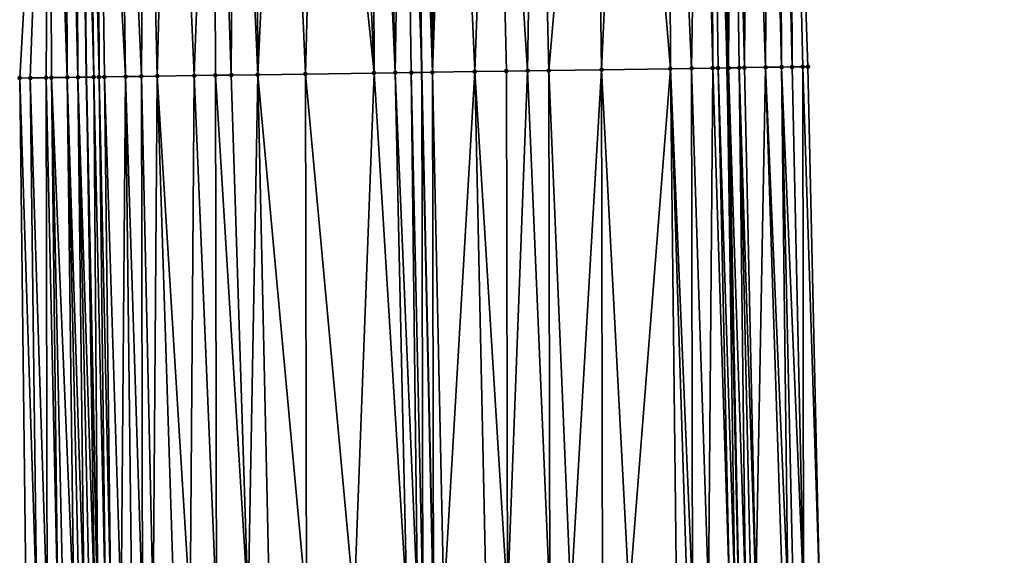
# Model space of a CAD drawing. Header units: feet. Extents: x 2004186 to 2014793, y 836912 to 864902.
# Tile 885 of 974: x 2004187 to 2004224, y 860844 to 860865. Entities that reach past the tile are written whole.
import ezdxf

# ---------------------------------------------------------------- set-up
doc = ezdxf.new("R2010")
doc.units = ezdxf.units.FT
doc.header["$LTSCALE"] = 100
doc.header["$MEASUREMENT"] = 0
for name, color, linetype, lineweight in [('EP_Travel Lane', 5, 'Continuous', 40), ('GPL_Skip Line', 2, 'Continuous', 40), ('Road Shots', 4, 'Continuous', 200), ('Road X-Section', 30, 'Continuous', 13)]:
    doc.layers.add(name, color=color, linetype=linetype, lineweight=lineweight)
doc.layers.add('I-77 SB_MM21-27-Surface-Border', color=7, linetype='Continuous')
doc.layers.add('I-77 SB_MM21-27-Surface-TIN', color=7, linetype='Continuous')

msp = doc.modelspace()

# ---------------------------------------------------------------- linework, layer by layer
at = {"layer": 'EP_Travel Lane'}
for points in [[(2004197.601563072, 860642.0360309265, 453.2261109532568), (2004196.425661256, 860661.9981160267, 453.5929947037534), (2004195.249770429, 860681.9600145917, 453.9695947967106), (2004194.27354658, 860702.1436005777, 454.3736836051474), (2004193.483229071, 860722.1238258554, 454.7812818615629), (2004192.692910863, 860742.1040687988, 455.1879910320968), (2004191.902552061, 860762.0853380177, 455.5434054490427), (2004191.223358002, 860782.2181442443, 455.9253762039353), (2004190.663765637, 860802.2067544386, 456.3028110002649), (2004190.10417735, 860822.1952189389, 456.6877862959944), (2004189.544588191, 860842.1837146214, 457.071148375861), (2004189.112340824, 860862.3605110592, 457.4359540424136), (2004188.858388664, 860882.3546178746, 457.8506026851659), (2004188.604435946, 860902.3487686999, 458.2630403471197), (2004188.350491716, 860922.342251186, 458.7091436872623), (2004188.217480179, 860942.5299093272, 459.1132109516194)], [(2004221.715488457, 860643.4213687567, 452.3216709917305), (2004220.600782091, 860663.3862204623, 452.7251711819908), (2004219.486091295, 860683.350793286, 453.1432168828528), (2004218.549584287, 860703.1322473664, 453.5232818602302), (2004217.749922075, 860723.1121554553, 453.928044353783), (2004216.95026681, 860743.0918899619, 454.3414893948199), (2004216.150591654, 860763.0721214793, 454.7300843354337), (2004215.466840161, 860782.9211546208, 455.1355683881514), (2004214.900120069, 860802.9095628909, 455.5129948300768), (2004214.333405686, 860822.897769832, 455.9008344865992), (2004213.766690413, 860842.8860081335, 456.2870516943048), (2004213.328555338, 860862.7085305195, 456.6577693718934), (2004213.040055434, 860882.702503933, 457.0552528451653), (2004212.751554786, 860902.6965289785, 457.4501300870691), (2004212.463052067, 860922.6906974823, 457.8377808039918), (2004212.309389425, 860942.509159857, 458.2545775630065)]]:
    msp.add_polyline3d(points, dxfattribs=at)
at = {"layer": 'GPL_Skip Line'}
msp.add_polyline3d([(2004210.225838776, 860642.7607374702, 452.7814176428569), (2004209.093303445, 860662.7250830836, 453.1586660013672), (2004207.960784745, 860682.6891355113, 453.5511981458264), (2004207.008169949, 860702.6615726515, 453.9599322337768), (2004206.20851005, 860722.6414229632, 454.3675829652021), (2004205.408842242, 860742.6214708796, 454.7653557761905), (2004204.609173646, 860762.6015384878, 455.1621442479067), (2004203.923475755, 860782.5858817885, 455.5395116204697), (2004203.356457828, 860802.5740300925, 455.9299372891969), (2004202.78943579, 860822.5623233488, 456.3128637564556), (2004202.222418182, 860842.5504604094, 456.7038711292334), (2004201.783932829, 860862.5413416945, 457.0930744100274), (2004201.509346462, 860882.5355650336, 457.4875887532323), (2004201.234759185, 860902.5298547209, 457.878760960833), (2004200.960178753, 860922.5236459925, 458.2950397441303), (2004200.804459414, 860942.5187398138, 458.6819819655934)], dxfattribs=at)
at = {"layer": 'I-77 SB_MM21-27-Surface-Border', "color": 3, "linetype": 'ByBlock', "lineweight": -2}
for points in [[(2004196.049156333, 860641.9472507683, 453.2632844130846), (2004195.116297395, 860661.9229691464, 453.6381728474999), (2004193.58442658, 860681.8642642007, 454.0360522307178), (2004192.020572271, 860702.0516404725, 454.4629498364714), (2004191.021077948, 860722.0233530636, 454.8775720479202), (2004190.021577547, 860741.9952175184, 455.2845955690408), (2004189.022050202, 860761.9677551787, 455.6579738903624), (2004188.330023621, 860782.133837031, 456.0406522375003), (2004187.763005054, 860802.1220079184, 456.4299058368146), (2004187.195974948, 860822.1105855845, 456.7981180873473), (2004186.828859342, 860842.1050134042, 457.1570751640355), (2004186.585475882, 860862.3246149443, 457.4960864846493), (2004187.710753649, 860882.3383444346, 457.8764207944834), (2004187.036212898, 860902.3264997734, 458.2999096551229), (2004187.36158193, 860922.3280906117, 458.7383338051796), (2004187.404462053, 860942.5307491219, 459.1348138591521)], [(2004213.604460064, 860942.5093327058, 458.1403691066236), (2004213.758822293, 860922.7103066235, 457.7464241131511), (2004214.833310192, 860902.7287463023, 457.2674133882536), (2004215.707830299, 860882.7434674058, 456.837373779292), (2004216.382366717, 860862.75562757, 456.3979852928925), (2004216.816175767, 860842.977556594, 456.0264329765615), (2004217.383192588, 860822.9894472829, 455.6339899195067), (2004217.95022216, 860803.0008884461, 455.264803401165), (2004218.517260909, 860783.0120061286, 454.9123490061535), (2004219.196961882, 860763.1987080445, 454.497476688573), (2004219.996605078, 860743.219275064, 454.0689643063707), (2004220.596445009, 860723.2309258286, 453.6863340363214), (2004220.99645533, 860703.2343186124, 453.3166937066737), (2004221.538314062, 860683.4706888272, 452.9625281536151), (2004222.471153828, 860663.4953083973, 452.5700259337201), (2004223.803321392, 860643.5431140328, 452.1498348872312)]]:
    msp.add_polyline3d(points, dxfattribs=at)
at = {"layer": 'I-77 SB_MM21-27-Surface-TIN', "color": 128, "linetype": 'ByBlock', "lineweight": -2}
for points in [[(2004209.508518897, 860882.6507554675, 457.2188758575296), (2004208.308643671, 860882.6334303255, 457.2615289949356), (2004208.58322594, 860862.6395052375, 456.8519877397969)], [(2004209.508518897, 860882.6507554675, 457.2188758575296), (2004208.58322594, 860862.6395052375, 456.8519877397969), (2004211.182957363, 860862.6769143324, 456.766054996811)], [(2004211.10835112, 860882.6739583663, 457.1568312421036), (2004209.508518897, 860882.6507554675, 457.2188758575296), (2004211.182957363, 860862.6769143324, 456.766054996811)], [(2004212.308222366, 860882.6915732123, 457.099584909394), (2004211.10835112, 860882.6739583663, 457.1568312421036), (2004211.982873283, 860862.6885297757, 456.7343274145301)], [(2004211.10835112, 860882.6739583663, 457.1568312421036), (2004211.182957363, 860862.6769143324, 456.766054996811), (2004211.982873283, 860862.6885297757, 456.7343274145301)], [(2004212.308222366, 860882.6915732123, 457.099584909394), (2004211.982873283, 860862.6885297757, 456.7343274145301), (2004212.782787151, 860862.7002945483, 456.6950776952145)], [(2004212.70817808, 860882.6975444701, 457.0754835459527), (2004212.308222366, 860882.6915732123, 457.099584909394), (2004212.782787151, 860862.7002945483, 456.6950776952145)], [(2004212.70817808, 860882.6975444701, 457.0754835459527), (2004213.328555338, 860862.7085305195, 456.6577693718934), (2004213.040055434, 860882.702503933, 457.0552528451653)], [(2004212.70817808, 860882.6975444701, 457.0754835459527), (2004212.982764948, 860862.7032845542, 456.6828064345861), (2004213.328555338, 860862.7085305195, 456.6577693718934)], [(2004212.70817808, 860882.6975444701, 457.0754835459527), (2004212.782787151, 860862.7002945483, 456.6950776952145), (2004212.982764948, 860862.7032845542, 456.6828064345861)], [(2004213.508089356, 860882.7094980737, 457.0267222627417), (2004213.040055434, 860882.702503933, 457.0552528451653), (2004213.382719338, 860862.7093522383, 456.6538476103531)], [(2004213.382719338, 860862.7093522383, 456.6538476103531), (2004213.040055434, 860882.702503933, 457.0552528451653), (2004213.328555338, 860862.7085305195, 456.6577693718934)], [(2004213.508089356, 860882.7094980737, 457.0267222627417), (2004213.382719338, 860862.7093522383, 456.6538476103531), (2004213.782674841, 860862.7153388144, 456.6289744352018)], [(2004213.708066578, 860882.7125299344, 457.0123427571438), (2004213.508089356, 860882.7094980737, 457.0267222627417), (2004213.982651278, 860862.7184278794, 456.6117132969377)], [(2004213.508089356, 860882.7094980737, 457.0267222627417), (2004213.782674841, 860862.7153388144, 456.6289744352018), (2004213.982651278, 860862.7184278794, 456.6117132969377)], [(2004214.108019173, 860882.7187282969, 456.9768014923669), (2004213.708066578, 860882.7125299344, 457.0123427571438), (2004213.982651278, 860862.7184278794, 456.6117132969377)], [(2004214.108019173, 860882.7187282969, 456.9768014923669), (2004213.982651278, 860862.7184278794, 456.6117132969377), (2004214.782553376, 860862.7310497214, 456.5292906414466)], [(2004214.907923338, 860882.7311996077, 456.9019618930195), (2004214.108019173, 860882.7187282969, 456.9768014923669), (2004214.782553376, 860862.7310497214, 456.5292906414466)], [(2004214.907923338, 860882.7311996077, 456.9019618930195), (2004214.782553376, 860862.7310497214, 456.5292906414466), (2004215.38248174, 860862.7403857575, 456.4740395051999)], [(2004215.307876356, 860882.7373671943, 456.8679708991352), (2004214.907923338, 860882.7311996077, 456.9019618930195), (2004215.38248174, 860862.7403857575, 456.4740395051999)], [(2004215.307876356, 860882.7373671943, 456.8679708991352), (2004215.782435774, 860862.7464793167, 456.4437772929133), (2004215.707830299, 860882.7434674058, 456.837373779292)], [(2004215.307876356, 860882.7373671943, 456.8679708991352), (2004215.38248174, 860862.7403857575, 456.4740395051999), (2004215.782435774, 860862.7464793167, 456.4437772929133)], [(2004215.707830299, 860882.7434674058, 456.837373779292), (2004216.182390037, 860862.752556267, 456.4143517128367), (2004216.382366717, 860862.75562757, 456.3979852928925)], [(2004215.707830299, 860882.7434674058, 456.837373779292), (2004215.782435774, 860862.7464793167, 456.4437772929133), (2004216.182390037, 860862.752556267, 456.4143517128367)], [(2004187.710753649, 860882.3383444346, 457.8764207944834), (2004186.585475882, 860862.3246149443, 457.4960864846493), (2004186.985433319, 860862.3304607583, 457.4783038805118)], [(2004187.710753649, 860882.3383444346, 457.8764207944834), (2004186.985433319, 860862.3304607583, 457.4783038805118), (2004187.585369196, 860862.3392497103, 457.4506108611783)], [(2004187.710753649, 860882.3383444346, 457.8764207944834), (2004187.585369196, 860862.3392497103, 457.4506108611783), (2004187.785348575, 860862.342124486, 457.4441440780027)], [(2004188.110712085, 860882.3441174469, 457.8623055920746), (2004187.710753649, 860882.3383444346, 457.8764207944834), (2004188.385289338, 860862.3505576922, 457.434370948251)], [(2004187.710753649, 860882.3383444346, 457.8764207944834), (2004187.785348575, 860862.342124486, 457.4441440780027), (2004188.385289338, 860862.3505576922, 457.434370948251)], [(2004188.31069175, 860882.346971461, 457.8568847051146), (2004188.110712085, 860882.3441174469, 457.8623055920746), (2004188.385289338, 860862.3505576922, 457.434370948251)], [(2004188.710652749, 860882.3525579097, 457.8521672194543), (2004188.31069175, 860882.346971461, 457.8568847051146), (2004188.785250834, 860862.3561078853, 457.4314795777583)], [(2004188.31069175, 860882.346971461, 457.8568847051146), (2004188.385289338, 860862.3505576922, 457.434370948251), (2004188.785250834, 860862.3561078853, 457.4314795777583)], [(2004188.710652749, 860882.3525579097, 457.8521672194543), (2004189.112340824, 860862.3605110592, 457.4359540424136), (2004188.858388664, 860882.3546178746, 457.8506026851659)], [(2004188.710652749, 860882.3525579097, 457.8521672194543), (2004188.785250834, 860862.3561078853, 457.4314795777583), (2004189.112340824, 860862.3605110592, 457.4359540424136)], [(2004189.110613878, 860882.3581347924, 457.8479316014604), (2004188.858388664, 860882.3546178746, 457.8506026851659), (2004189.385196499, 860862.3641841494, 457.4396866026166)], [(2004189.385196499, 860862.3641841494, 457.4396866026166), (2004188.858388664, 860882.3546178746, 457.8506026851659), (2004189.112340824, 860862.3605110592, 457.4359540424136)], [(2004189.510573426, 860882.363826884, 457.8378925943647), (2004189.110613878, 860882.3581347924, 457.8479316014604), (2004189.585177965, 860862.3669069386, 457.4408757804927)], [(2004189.110613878, 860882.3581347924, 457.8479316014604), (2004189.385196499, 860862.3641841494, 457.4396866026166), (2004189.585177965, 860862.3669069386, 457.4408757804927)], [(2004190.310490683, 860882.3753449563, 457.8110702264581), (2004189.510573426, 860882.363826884, 457.8378925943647), (2004190.585079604, 860862.3809355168, 457.4259354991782)], [(2004189.510573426, 860882.363826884, 457.8378925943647), (2004189.785158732, 860862.3696806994, 457.4394973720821), (2004190.585079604, 860862.3809355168, 457.4259354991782)], [(2004189.510573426, 860882.363826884, 457.8378925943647), (2004189.585177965, 860862.3669069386, 457.4408757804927), (2004189.785158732, 860862.3696806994, 457.4394973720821)], [(2004191.310388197, 860882.3896738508, 457.7810026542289), (2004190.310490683, 860882.3753449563, 457.8110702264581), (2004191.185018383, 860862.3895131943, 457.4088849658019)], [(2004190.310490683, 860882.3753449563, 457.8110702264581), (2004190.585079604, 860862.3809355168, 457.4259354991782), (2004191.185018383, 860862.3895131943, 457.4088849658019)], [(2004191.310388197, 860882.3896738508, 457.7810026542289), (2004191.185018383, 860862.3895131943, 457.4088849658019), (2004191.784957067, 860862.3980977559, 457.3914876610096)], [(2004192.310285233, 860882.4040376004, 457.7491793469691), (2004191.310388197, 860882.3896738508, 457.7810026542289), (2004191.784957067, 860862.3980977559, 457.3914876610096)], [(2004192.310285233, 860882.4040376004, 457.7491793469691), (2004191.784957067, 860862.3980977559, 457.3914876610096), (2004193.184814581, 860862.4180858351, 457.3530380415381)], [(2004193.910122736, 860882.4268560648, 457.7064997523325), (2004192.310285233, 860882.4040376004, 457.7491793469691), (2004193.184814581, 860862.4180858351, 457.3530380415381)], [(2004193.910122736, 860882.4268560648, 457.7064997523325), (2004193.184814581, 860862.4180858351, 457.3530380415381), (2004193.984732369, 860862.4295652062, 457.3281647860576)], [(2004194.710041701, 860882.4382497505, 457.6859430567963), (2004193.910122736, 860882.4268560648, 457.7064997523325), (2004194.584671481, 860862.4381185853, 457.3123382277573)], [(2004193.910122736, 860882.4268560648, 457.7064997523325), (2004193.984732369, 860862.4295652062, 457.3281647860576), (2004194.584671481, 860862.4381185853, 457.3123382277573)], [(2004194.710041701, 860882.4382497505, 457.6859430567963), (2004194.584671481, 860862.4381185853, 457.3123382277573), (2004195.584568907, 860862.4524538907, 457.2819472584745)], [(2004195.509959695, 860882.4497141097, 457.6618263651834), (2004194.710041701, 860882.4382497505, 457.6859430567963), (2004195.584568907, 860862.4524538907, 457.2819472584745)], [(2004196.509859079, 860882.4639068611, 457.6386166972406), (2004195.509959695, 860882.4497141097, 457.6618263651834), (2004195.584568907, 860862.4524538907, 457.2819472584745)], [(2004196.509859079, 860882.4639068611, 457.6386166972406), (2004195.584568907, 860862.4524538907, 457.2819472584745), (2004197.384383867, 860862.4782871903, 457.2257449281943)], [(2004197.90971628, 860882.483917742, 457.5990191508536), (2004196.509859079, 860882.4639068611, 457.6386166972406), (2004197.384383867, 860862.4782871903, 457.2257449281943)], [(2004197.90971628, 860882.483917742, 457.5990191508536), (2004197.384383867, 860862.4782871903, 457.2257449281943), (2004199.984116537, 860862.5156053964, 457.1443904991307)], [(2004199.109595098, 860882.5009812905, 457.5695431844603), (2004197.90971628, 860882.483917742, 457.5990191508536), (2004199.984116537, 860862.5156053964, 457.1443904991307)], [(2004199.90951382, 860882.5123926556, 457.5480959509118), (2004199.109595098, 860882.5009812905, 457.5695431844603), (2004199.984116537, 860862.5156053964, 457.1443904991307)], [(2004200.309472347, 860882.5181590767, 457.5343127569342), (2004199.90951382, 860882.5123926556, 457.5480959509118), (2004200.784035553, 860862.526995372, 457.1240203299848)], [(2004199.90951382, 860882.5123926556, 457.5480959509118), (2004199.984116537, 860862.5156053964, 457.1443904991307), (2004200.784035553, 860862.526995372, 457.1240203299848)], [(2004201.109387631, 860882.5298207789, 457.5002553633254), (2004200.309472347, 860882.5181590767, 457.5343127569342), (2004200.784035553, 860862.526995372, 457.1240203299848)], [(2004201.109387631, 860882.5298207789, 457.5002553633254), (2004200.784035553, 860862.526995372, 457.1240203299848), (2004201.38397375, 860862.5356154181, 457.1048355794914)], [(2004201.109387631, 860882.5298207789, 457.5002553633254), (2004201.783932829, 860862.5413416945, 457.0930744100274), (2004201.509346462, 860882.5355650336, 457.4875887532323)], [(2004201.109387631, 860882.5298207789, 457.5002553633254), (2004201.38397375, 860862.5356154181, 457.1048355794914), (2004201.783932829, 860862.5413416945, 457.0930744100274)], [(2004201.909305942, 860882.5412621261, 457.4772978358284), (2004201.509346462, 860882.5355650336, 457.4875887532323), (2004202.183891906, 860862.5470679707, 457.0813132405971)], [(2004202.183891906, 860862.5470679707, 457.0813132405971), (2004201.509346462, 860882.5355650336, 457.4875887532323), (2004201.783932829, 860862.5413416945, 457.0930744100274)], [(2004202.30926429, 860882.5470415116, 457.4628615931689), (2004201.909305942, 860882.5412621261, 457.4772978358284), (2004202.183891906, 860862.5470679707, 457.0813132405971)], [(2004202.909200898, 860882.5557772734, 457.4378482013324), (2004202.183891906, 860862.5470679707, 457.0813132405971), (2004203.783726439, 860862.5701026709, 457.0277404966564)], [(2004202.909200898, 860882.5557772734, 457.4378482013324), (2004202.30926429, 860882.5470415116, 457.4628615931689), (2004202.183891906, 860862.5470679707, 457.0813132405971)], [(2004204.509035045, 860882.5788400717, 457.3828608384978), (2004202.909200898, 860882.5557772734, 457.4378482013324), (2004203.783726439, 860862.5701026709, 457.0277404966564)], [(2004204.509035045, 860882.5788400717, 457.3828608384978), (2004203.783726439, 860862.5701026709, 457.0277404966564), (2004204.983601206, 860862.5874612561, 456.9834021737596)], [(2004206.108869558, 860882.6018762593, 457.3292139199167), (2004204.509035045, 860882.5788400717, 457.3828608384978), (2004205.783517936, 860862.5990176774, 456.9546476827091)], [(2004204.509035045, 860882.5788400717, 457.3828608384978), (2004204.983601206, 860862.5874612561, 456.9834021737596), (2004205.783517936, 860862.5990176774, 456.9546476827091)], [(2004206.108869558, 860882.6018762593, 457.3292139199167), (2004205.783517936, 860862.5990176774, 456.9546476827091), (2004206.583432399, 860862.6107391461, 456.9175793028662)], [(2004208.308643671, 860882.6334303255, 457.2615289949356), (2004206.108869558, 860882.6018762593, 457.3292139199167), (2004206.583432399, 860862.6107391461, 456.9175793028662)], [(2004208.308643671, 860882.6334303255, 457.2615289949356), (2004206.583432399, 860862.6107391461, 456.9175793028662), (2004208.58322594, 860862.6395052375, 456.8519877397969)], [(2004201.38397375, 860862.5356154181, 457.1048355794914), (2004201.822582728, 860842.5389875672, 456.7106134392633), (2004201.783932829, 860862.5413416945, 457.0930744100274)], [(2004202.183891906, 860862.5470679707, 457.0813132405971), (2004201.783932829, 860862.5413416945, 457.0930744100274), (2004202.222418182, 860842.5504604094, 456.7038711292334)], [(2004201.822582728, 860842.5389875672, 456.7106134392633), (2004202.222418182, 860842.5504604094, 456.7038711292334), (2004201.783932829, 860862.5413416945, 457.0930744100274)], [(2004203.783726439, 860862.5701026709, 457.0277404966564), (2004202.183891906, 860862.5470679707, 457.0813132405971), (2004202.622253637, 860842.5619332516, 456.697128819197)], [(2004202.183891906, 860862.5470679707, 457.0813132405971), (2004202.222418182, 860842.5504604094, 456.7038711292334), (2004202.622253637, 860842.5619332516, 456.697128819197)], [(2004203.783726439, 860862.5701026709, 457.0277404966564), (2004202.622253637, 860842.5619332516, 456.697128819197), (2004204.221580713, 860842.6083443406, 456.6432714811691)], [(2004204.983601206, 860862.5874612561, 456.9834021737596), (2004203.783726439, 860862.5701026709, 457.0277404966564), (2004205.021242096, 860842.6316258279, 456.6124138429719)], [(2004203.783726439, 860862.5701026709, 457.0277404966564), (2004204.221580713, 860842.6083443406, 456.6432714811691), (2004205.021242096, 860842.6316258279, 456.6124138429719)], [(2004205.783517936, 860862.5990176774, 456.9546476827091), (2004204.983601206, 860862.5874612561, 456.9834021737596), (2004205.021242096, 860842.6316258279, 456.6124138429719)], [(2004205.783517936, 860862.5990176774, 456.9546476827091), (2004205.021242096, 860842.6316258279, 456.6124138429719), (2004206.620569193, 860842.678036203, 456.5585934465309)], [(2004206.583432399, 860862.6107391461, 456.9175793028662), (2004205.783517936, 860862.5990176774, 456.9546476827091), (2004206.620569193, 860842.678036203, 456.5585934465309)], [(2004208.58322594, 860862.6395052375, 456.8519877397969), (2004206.583432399, 860862.6107391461, 456.9175793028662), (2004207.420234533, 860842.7011782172, 456.5349515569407)], [(2004206.583432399, 860862.6107391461, 456.9175793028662), (2004206.620569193, 860842.678036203, 456.5585934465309), (2004207.420234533, 860842.7011782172, 456.5349515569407)], [(2004208.58322594, 860862.6395052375, 456.8519877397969), (2004207.420234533, 860842.7011782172, 456.5349515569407), (2004208.619731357, 860842.7359330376, 456.4973262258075)], [(2004211.182957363, 860862.6769143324, 456.766054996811), (2004208.58322594, 860862.6395052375, 456.8519877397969), (2004209.619312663, 860842.7648735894, 456.4670995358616)], [(2004208.58322594, 860862.6395052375, 456.8519877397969), (2004208.619731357, 860842.7359330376, 456.4973262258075), (2004209.619312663, 860842.7648735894, 456.4670995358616)], [(2004211.182957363, 860862.6769143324, 456.766054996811), (2004209.619312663, 860842.7648735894, 456.4670995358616), (2004211.41855674, 860842.8170466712, 456.4085480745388)], [(2004211.982873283, 860862.6885297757, 456.7343274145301), (2004211.182957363, 860862.6769143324, 456.766054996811), (2004212.018300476, 860842.8345889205, 456.3812073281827)], [(2004211.182957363, 860862.6769143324, 456.766054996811), (2004211.81838659, 860842.8287170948, 456.3915837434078), (2004212.018300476, 860842.8345889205, 456.3812073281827)], [(2004211.182957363, 860862.6769143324, 456.766054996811), (2004211.41855674, 860842.8170466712, 456.4085480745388), (2004211.81838659, 860842.8287170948, 456.3915837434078)], [(2004212.782787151, 860862.7002945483, 456.6950776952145), (2004211.982873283, 860862.6885297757, 456.7343274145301), (2004212.618045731, 860842.8520776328, 456.3566363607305)], [(2004211.982873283, 860862.6885297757, 456.7343274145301), (2004212.018300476, 860842.8345889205, 456.3812073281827), (2004212.618045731, 860842.8520776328, 456.3566363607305)], [(2004212.782787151, 860862.7002945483, 456.6950776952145), (2004212.618045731, 860842.8520776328, 456.3566363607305), (2004213.417700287, 860842.8755998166, 456.3133261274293)], [(2004212.982764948, 860862.7032845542, 456.6828064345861), (2004212.782787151, 860862.7002945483, 456.6950776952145), (2004213.417700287, 860842.8755998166, 456.3133261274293)], [(2004212.982764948, 860862.7032845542, 456.6828064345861), (2004213.617612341, 860842.8815362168, 456.2996089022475), (2004213.328555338, 860862.7085305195, 456.6577693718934)], [(2004212.982764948, 860862.7032845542, 456.6828064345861), (2004213.417700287, 860842.8755998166, 456.3133261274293), (2004213.617612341, 860842.8815362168, 456.2996089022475)], [(2004213.382719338, 860862.7093522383, 456.6538476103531), (2004213.328555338, 860862.7085305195, 456.6577693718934), (2004213.766690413, 860842.8860081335, 456.2870516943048)], [(2004213.617612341, 860842.8815362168, 456.2996089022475), (2004213.766690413, 860842.8860081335, 456.2870516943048), (2004213.328555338, 860862.7085305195, 456.6577693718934)], [(2004213.782674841, 860862.7153388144, 456.6289744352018), (2004213.382719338, 860862.7093522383, 456.6538476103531), (2004214.017433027, 860842.8935296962, 456.2659310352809)], [(2004213.382719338, 860862.7093522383, 456.6538476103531), (2004213.766690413, 860842.8860081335, 456.2870516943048), (2004214.017433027, 860842.8935296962, 456.2659310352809)], [(2004213.982651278, 860862.7184278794, 456.6117132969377), (2004213.782674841, 860862.7153388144, 456.6289744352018), (2004214.417254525, 860842.9054945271, 456.2337353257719)], [(2004213.782674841, 860862.7153388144, 456.6289744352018), (2004214.217344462, 860842.899487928, 456.2510843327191), (2004214.417254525, 860842.9054945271, 456.2337353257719)], [(2004213.782674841, 860862.7153388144, 456.6289744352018), (2004214.017433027, 860842.8935296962, 456.2659310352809), (2004214.217344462, 860842.899487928, 456.2510843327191)], [(2004214.782553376, 860862.7310497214, 456.5292906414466), (2004213.982651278, 860862.7184278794, 456.6117132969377), (2004214.417254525, 860842.9054945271, 456.2337353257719)], [(2004214.782553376, 860862.7310497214, 456.5292906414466), (2004214.417254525, 860842.9054945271, 456.2337353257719), (2004215.416798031, 860842.9357675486, 456.1345723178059)], [(2004215.38248174, 860862.7403857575, 456.4740395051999), (2004214.782553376, 860862.7310497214, 456.5292906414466), (2004215.616705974, 860842.9418488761, 456.1133571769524)], [(2004214.782553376, 860862.7310497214, 456.5292906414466), (2004215.416798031, 860842.9357675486, 456.1345723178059), (2004215.616705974, 860842.9418488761, 456.1133571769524)], [(2004215.782435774, 860862.7464793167, 456.4437772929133), (2004215.38248174, 860862.7403857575, 456.4740395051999), (2004216.216442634, 860842.9596405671, 456.0731113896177)], [(2004215.38248174, 860862.7403857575, 456.4740395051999), (2004215.8166153, 860842.9478814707, 456.0946632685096), (2004216.216442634, 860842.9596405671, 456.0731113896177)], [(2004215.38248174, 860862.7403857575, 456.4740395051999), (2004215.616705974, 860842.9418488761, 456.1133571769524), (2004215.8166153, 860842.9478814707, 456.0946632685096)], [(2004216.182390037, 860862.752556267, 456.4143517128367), (2004215.782435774, 860862.7464793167, 456.4437772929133), (2004216.216442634, 860842.9596405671, 456.0731113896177)], [(2004216.182390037, 860862.752556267, 456.4143517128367), (2004216.816175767, 860842.977556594, 456.0264329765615), (2004216.382366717, 860862.75562757, 456.3979852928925)], [(2004216.182390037, 860862.752556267, 456.4143517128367), (2004216.216442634, 860842.9596405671, 456.0731113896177), (2004216.816175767, 860842.977556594, 456.0264329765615)], [(2004186.985433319, 860862.3304607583, 457.4783038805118), (2004186.585475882, 860862.3246149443, 457.4960864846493), (2004187.228691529, 860842.1166014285, 457.1443738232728)], [(2004186.585475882, 860862.3246149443, 457.4960864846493), (2004186.828859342, 860842.1050134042, 457.1570751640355), (2004187.228691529, 860842.1166014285, 457.1443738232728)], [(2004187.585369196, 860862.3392497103, 457.4506108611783), (2004186.985433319, 860862.3304607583, 457.4783038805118), (2004187.628521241, 860842.1282767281, 457.1271572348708)], [(2004186.985433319, 860862.3304607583, 457.4783038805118), (2004187.228691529, 860842.1166014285, 457.1443738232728), (2004187.628521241, 860842.1282767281, 457.1271572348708)], [(2004187.785348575, 860862.342124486, 457.4441440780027), (2004187.585369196, 860862.3392497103, 457.4506108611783), (2004188.028348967, 860842.1400220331, 457.1063188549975)], [(2004187.585369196, 860862.3392497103, 457.4506108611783), (2004187.628521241, 860842.1282767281, 457.1271572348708), (2004188.028348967, 860842.1400220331, 457.1063188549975)], [(2004188.385289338, 860862.3505576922, 457.434370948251), (2004187.785348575, 860862.342124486, 457.4441440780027), (2004188.628098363, 860842.1573647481, 457.089301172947)], [(2004187.785348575, 860862.342124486, 457.4441440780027), (2004188.228263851, 860842.1458586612, 457.0977634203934), (2004188.628098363, 860842.1573647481, 457.089301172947)], [(2004187.785348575, 860862.342124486, 457.4441440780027), (2004188.028348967, 860842.1400220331, 457.1063188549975), (2004188.228263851, 860842.1458586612, 457.0977634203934)], [(2004188.785250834, 860862.3561078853, 457.4314795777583), (2004188.385289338, 860862.3505576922, 457.434370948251), (2004189.027928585, 860842.1690220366, 457.0730163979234)], [(2004188.385289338, 860862.3505576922, 457.434370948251), (2004188.828014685, 860842.1631507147, 457.083366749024), (2004189.027928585, 860842.1690220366, 457.0730163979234)], [(2004188.385289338, 860862.3505576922, 457.434370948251), (2004188.628098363, 860842.1573647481, 457.089301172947), (2004188.828014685, 860842.1631507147, 457.083366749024)], [(2004188.785250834, 860862.3561078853, 457.4314795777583), (2004189.4277641, 860842.1804927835, 457.0663824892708), (2004189.112340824, 860862.3605110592, 457.4359540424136)], [(2004188.785250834, 860862.3561078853, 457.4314795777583), (2004189.227844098, 860842.1748365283, 457.065606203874), (2004189.4277641, 860842.1804927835, 457.0663824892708)], [(2004188.785250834, 860862.3561078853, 457.4314795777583), (2004189.027928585, 860842.1690220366, 457.0730163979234), (2004189.227844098, 860842.1748365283, 457.065606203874)], [(2004189.385196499, 860862.3641841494, 457.4396866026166), (2004189.112340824, 860862.3605110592, 457.4359540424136), (2004189.544588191, 860842.1837146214, 457.071148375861)], [(2004189.4277641, 860842.1804927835, 457.0663824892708), (2004189.544588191, 860842.1837146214, 457.071148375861), (2004189.112340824, 860862.3605110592, 457.4359540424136)], [(2004189.585177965, 860862.3669069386, 457.4408757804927), (2004189.385196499, 860862.3641841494, 457.4396866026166), (2004189.827612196, 860842.1915200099, 457.0826944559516)], [(2004189.385196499, 860862.3641841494, 457.4396866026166), (2004189.544588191, 860842.1837146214, 457.071148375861), (2004189.827612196, 860842.1915200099, 457.0826944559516)], [(2004189.785158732, 860862.3696806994, 457.4394973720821), (2004189.585177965, 860862.3669069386, 457.4408757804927), (2004190.027532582, 860842.1971626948, 457.0841728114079)], [(2004189.585177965, 860862.3669069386, 457.4408757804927), (2004189.827612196, 860842.1915200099, 457.0826944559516), (2004190.027532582, 860842.1971626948, 457.0841728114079)], [(2004190.585079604, 860862.3809355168, 457.4259354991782), (2004189.785158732, 860862.3696806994, 457.4394973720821), (2004190.427366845, 860842.2086775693, 457.0752559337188)], [(2004189.785158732, 860862.3696806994, 457.4394973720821), (2004190.027532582, 860842.1971626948, 457.0841728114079), (2004190.427366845, 860842.2086775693, 457.0752559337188)], [(2004190.585079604, 860862.3809355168, 457.4259354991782), (2004190.427366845, 860842.2086775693, 457.0752559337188), (2004190.827204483, 860842.2200734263, 457.072496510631)], [(2004191.185018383, 860862.3895131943, 457.4088849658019), (2004190.585079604, 860862.3809355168, 457.4259354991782), (2004191.22703868, 860842.2315906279, 457.0634592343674)], [(2004190.585079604, 860862.3809355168, 457.4259354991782), (2004190.827204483, 860842.2200734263, 457.072496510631), (2004191.22703868, 860842.2315906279, 457.0634592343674)], [(2004191.784957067, 860862.3980977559, 457.3914876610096), (2004191.185018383, 860862.3895131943, 457.4088849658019), (2004191.626870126, 860842.2432047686, 457.0494067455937)], [(2004191.185018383, 860862.3895131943, 457.4088849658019), (2004191.22703868, 860842.2315906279, 457.0634592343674), (2004191.626870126, 860842.2432047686, 457.0494067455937)], [(2004191.784957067, 860862.3980977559, 457.3914876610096), (2004191.626870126, 860842.2432047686, 457.0494067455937), (2004192.426532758, 860842.2664422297, 457.0208268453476)], [(2004193.184814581, 860862.4180858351, 457.3530380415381), (2004191.784957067, 860862.3980977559, 457.3914876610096), (2004193.02628152, 860842.2838073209, 457.0026515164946)], [(2004191.784957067, 860862.3980977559, 457.3914876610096), (2004192.426532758, 860842.2664422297, 457.0208268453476), (2004193.02628152, 860842.2838073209, 457.0026515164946)], [(2004193.184814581, 860862.4180858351, 457.3530380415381), (2004193.02628152, 860842.2838073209, 457.0026515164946), (2004194.025861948, 860842.3127788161, 456.9708239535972)], [(2004193.984732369, 860862.4295652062, 457.3281647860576), (2004193.184814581, 860862.4180858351, 457.3530380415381), (2004194.025861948, 860842.3127788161, 456.9708239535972)], [(2004194.584671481, 860862.4381185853, 457.3123382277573), (2004193.984732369, 860862.4295652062, 457.3281647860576), (2004195.225358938, 860842.3475278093, 456.9335000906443)], [(2004193.984732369, 860862.4295652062, 457.3281647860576), (2004194.025861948, 860842.3127788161, 456.9708239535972), (2004195.225358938, 860842.3475278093, 456.9335000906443)], [(2004195.584568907, 860862.4524538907, 457.2819472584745), (2004194.584671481, 860862.4381185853, 457.3123382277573), (2004195.225358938, 860842.3475278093, 456.9335000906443)], [(2004195.584568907, 860862.4524538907, 457.2819472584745), (2004195.225358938, 860842.3475278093, 456.9335000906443), (2004196.025022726, 860842.370724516, 456.9070286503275)], [(2004197.384383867, 860862.4782871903, 457.2257449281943), (2004195.584568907, 860862.4524538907, 457.2819472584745), (2004197.424436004, 860842.4112606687, 456.8637086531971)], [(2004195.584568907, 860862.4524538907, 457.2819472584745), (2004196.025022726, 860842.370724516, 456.9070286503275), (2004197.424436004, 860842.4112606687, 456.8637086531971)], [(2004199.984116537, 860862.5156053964, 457.1443904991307), (2004197.384383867, 860862.4782871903, 457.2257449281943), (2004199.223678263, 860842.4634978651, 456.8018401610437)], [(2004197.384383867, 860862.4782871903, 457.2257449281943), (2004197.424436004, 860842.4112606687, 456.8637086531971), (2004199.223678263, 860842.4634978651, 456.8018401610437)], [(2004199.984116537, 860862.5156053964, 457.1443904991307), (2004199.223678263, 860842.4634978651, 456.8018401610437), (2004201.222836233, 860842.5215425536, 456.7329236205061)], [(2004200.784035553, 860862.526995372, 457.1240203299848), (2004199.984116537, 860862.5156053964, 457.1443904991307), (2004201.222836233, 860842.5215425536, 456.7329236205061)], [(2004201.38397375, 860862.5356154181, 457.1048355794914), (2004200.784035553, 860862.526995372, 457.1240203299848), (2004201.622666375, 860842.5332026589, 456.7164931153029)], [(2004200.784035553, 860862.526995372, 457.1240203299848), (2004201.222836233, 860842.5215425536, 456.7329236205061), (2004201.622666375, 860842.5332026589, 456.7164931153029)], [(2004201.38397375, 860862.5356154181, 457.1048355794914), (2004201.622666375, 860842.5332026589, 456.7164931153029), (2004201.822582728, 860842.5389875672, 456.7106134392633)]]:
    msp.add_3dface(points, dxfattribs=at)
at = {"layer": 'Road Shots', "lineweight": 100}
for p in [(2004202.183891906, 860862.5470679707, 457.0813132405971), (2004203.783726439, 860862.5701026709, 457.0277404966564), (2004204.983601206, 860862.5874612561, 456.9834021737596), (2004205.783517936, 860862.5990176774, 456.9546476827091), (2004206.583432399, 860862.6107391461, 456.9175793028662), (2004208.58322594, 860862.6395052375, 456.8519877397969), (2004211.182957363, 860862.6769143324, 456.766054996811), (2004211.982873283, 860862.6885297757, 456.7343274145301), (2004212.782787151, 860862.7002945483, 456.6950776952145), (2004212.982764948, 860862.7032845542, 456.6828064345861), (2004213.382719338, 860862.7093522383, 456.6538476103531), (2004213.782674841, 860862.7153388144, 456.6289744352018), (2004213.982651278, 860862.7184278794, 456.6117132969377), (2004214.782553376, 860862.7310497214, 456.5292906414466), (2004215.38248174, 860862.7403857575, 456.4740395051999), (2004215.782435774, 860862.7464793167, 456.4437772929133), (2004216.182390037, 860862.752556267, 456.4143517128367), (2004216.382366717, 860862.75562757, 456.3979852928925), (2004186.585475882, 860862.3246149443, 457.4960864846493), (2004186.985433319, 860862.3304607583, 457.4783038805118), (2004187.585369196, 860862.3392497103, 457.4506108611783), (2004187.785348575, 860862.342124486, 457.4441440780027), (2004188.385289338, 860862.3505576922, 457.434370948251), (2004188.785250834, 860862.3561078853, 457.4314795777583), (2004189.385196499, 860862.3641841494, 457.4396866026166), (2004189.585177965, 860862.3669069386, 457.4408757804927), (2004189.785158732, 860862.3696806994, 457.4394973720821), (2004190.585079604, 860862.3809355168, 457.4259354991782), (2004191.185018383, 860862.3895131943, 457.4088849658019), (2004191.784957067, 860862.3980977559, 457.3914876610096), (2004193.184814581, 860862.4180858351, 457.3530380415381), (2004193.984732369, 860862.4295652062, 457.3281647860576), (2004194.584671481, 860862.4381185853, 457.3123382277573), (2004195.584568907, 860862.4524538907, 457.2819472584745), (2004197.384383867, 860862.4782871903, 457.2257449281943), (2004199.984116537, 860862.5156053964, 457.1443904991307), (2004200.784035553, 860862.526995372, 457.1240203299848), (2004201.38397375, 860862.5356154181, 457.1048355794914)]:
    msp.add_point(p, dxfattribs=at)
at = {"layer": 'Road X-Section', "extrusion": (-0.01372927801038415, 0.9997087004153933, 0.01984996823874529), "elevation": 833104.6022434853, "flags": 128}
msp.add_lwpolyline([(-2015818.961809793, -16082.77259676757), (-2015819.361809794, -16082.79038287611), (-2015819.961809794, -16082.81808135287), (-2015820.161809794, -16082.82454941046), (-2015820.761809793, -16082.83432446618), (-2015821.161809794, -16082.83721640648), (-2015821.761809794, -16082.82900776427), (-2015821.961809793, -16082.82781835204), (-2015822.161809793, -16082.82919703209), (-2015822.961809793, -16082.84276157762), (-2015823.561809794, -16082.85981547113), (-2015824.161809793, -16082.87721620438), (-2015825.561809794, -16082.91567340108), (-2015826.361809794, -16082.94055155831), (-2015826.961809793, -16082.95638123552), (-2015827.961809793, -16082.98677819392), (-2015829.761809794, -16083.04299159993), (-2015832.361809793, -16083.12436206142), (-2015833.161809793, -16083.14473624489), (-2015833.761809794, -16083.1639247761), (-2015834.561809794, -16083.18745175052), (-2015836.161809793, -16083.24103505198), (-2015837.361809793, -16083.28538211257), (-2015838.161809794, -16083.31414227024), (-2015838.961809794, -16083.35121795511), (-2015840.961809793, -16083.41682244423), (-2015843.561809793, -16083.50277212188), (-2015844.361809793, -16083.53450595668), (-2015845.161809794, -16083.5737634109), (-2015845.361809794, -16083.58603708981), (-2015845.761809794, -16083.61500162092), (-2015846.161809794, -16083.63987969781), (-2015846.361809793, -16083.6571442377), (-2015847.161809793, -16083.73958313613), (-2015847.761809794, -16083.79484516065), (-2015848.161809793, -16083.82511333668), (-2015848.561809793, -16083.85454471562), (-2015848.761809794, -16083.87091436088)], dxfattribs=at)

doc.saveas('drawing.dxf')
